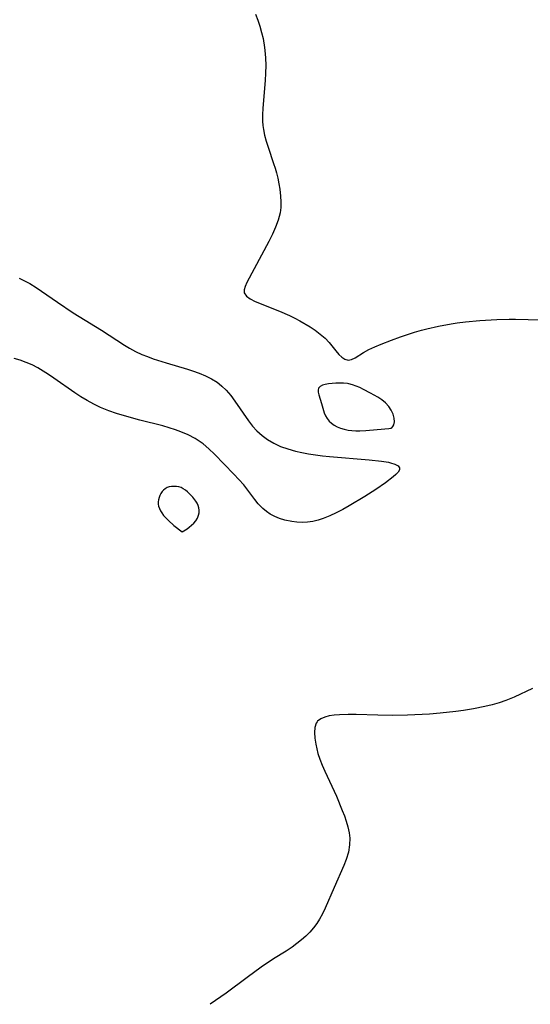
# Model space of a CAD drawing. Header units: metres. Extents: x 1073367 to 1082519, y 1569854 to 1574957.
# Tile 663 of 1056: x 1080870 to 1080992, y 1570174 to 1570410. Entities that reach past the tile are written whole.
import ezdxf

# ---------------------------------------------------------------- set-up
doc = ezdxf.new("R2010")
doc.units = ezdxf.units.M
doc.layers.add('CGG_CurvaNivelLidar_v1', color=253, linetype='Continuous', lineweight=30)

msp = doc.modelspace()

# ---------------------------------------------------------------- linework, layer by layer
at = {"layer": 'CGG_CurvaNivelLidar_v1'}
for p, q in [((1080926.105, 1570411.3697, 78), (1080926.642, 1570409.9288, 78)), ((1080926.642, 1570409.9288, 78), (1080927.1263, 1570408.472, 78)), ((1080927.1263, 1570408.472, 78), (1080927.5536, 1570407.0011, 78)), ((1080927.5536, 1570407.0011, 78), (1080927.9166, 1570405.5171, 78)), ((1080927.9166, 1570405.5171, 78), (1080928.294, 1570403.4228, 78)), ((1080928.294, 1570403.4228, 78), (1080928.3833, 1570402.7012, 78)), ((1080928.3833, 1570402.7012, 78), (1080928.5202, 1570400.8928, 78)), ((1080928.5202, 1570400.8928, 78), (1080928.5568, 1570399.0749, 78)), ((1080928.5568, 1570399.0749, 78), (1080928.5168, 1570397.2526, 78)), ((1080928.5168, 1570397.2526, 78), (1080928.418, 1570395.4308, 78)), ((1080928.418, 1570395.4308, 78), (1080927.8407, 1570388.7856, 78)), ((1080927.8407, 1570388.7856, 78), (1080927.7769, 1570387.2273, 78)), ((1080927.7769, 1570387.2273, 78), (1080927.8017, 1570385.6795, 78)), ((1080927.8017, 1570385.6795, 78), (1080927.8796, 1570384.6875, 78)), ((1080927.8796, 1570384.6875, 78), (1080928.0111, 1570383.7025, 78)), ((1080928.0111, 1570383.7025, 78), (1080928.2871, 1570382.3201, 78)), ((1080928.2871, 1570382.3201, 78), (1080928.6656, 1570380.8741, 78)), ((1080928.6656, 1570380.8741, 78), (1080929.11, 1570379.4378, 78)), ((1080929.11, 1570379.4378, 78), (1080930.4528, 1570375.5506, 78)), ((1080930.4528, 1570375.5506, 78), (1080930.8159, 1570374.4095, 78)), ((1080930.8159, 1570374.4095, 78), (1080931.1466, 1570373.2608, 78)), ((1080931.1466, 1570373.2608, 78), (1080931.4701, 1570371.9722, 78)), ((1080931.4701, 1570371.9722, 78), (1080931.7414, 1570370.6795, 78)), ((1080931.7414, 1570370.6795, 78), (1080931.9556, 1570369.3864, 78)), ((1080931.9556, 1570369.3864, 78), (1080932.1448, 1570367.6556, 78)), ((1080932.1448, 1570367.6556, 78), (1080932.2104, 1570366.3135, 78)), ((1080932.181, 1570364.9872, 78), (1080932.0262, 1570363.6806, 78)), ((1080932.2104, 1570366.3135, 78), (1080932.181, 1570364.9872, 78)), ((1080932.0262, 1570363.6806, 78), (1080931.5835, 1570361.9382, 78)), ((1080930.9377, 1570360.2205, 78), (1080930.1675, 1570358.5195, 78)), ((1080931.5835, 1570361.9382, 78), (1080930.9377, 1570360.2205, 78)), ((1080930.1675, 1570358.5195, 78), (1080929.3206, 1570356.8262, 78)), ((1080929.3206, 1570356.8262, 78), (1080924.0186, 1570346.9523, 78)), ((1080869.4257, 1570348.0149, 77.5), (1080870.7122, 1570347.3812, 77.5)), ((1080870.7122, 1570347.3812, 77.5), (1080871.9647, 1570346.6888, 77.5)), ((1080871.9647, 1570346.6888, 77.5), (1080873.4871, 1570345.7363, 77.5)), ((1080923.6, 1570346.0182, 78), (1080923.3735, 1570345.1779, 78)), ((1080924.0186, 1570346.9523, 78), (1080923.6, 1570346.0182, 78)), ((1080873.4871, 1570345.7363, 77.5), (1080878.5738, 1570342.1996, 77.5)), ((1080923.3735, 1570345.1779, 78), (1080923.4202, 1570344.4358, 78)), ((1080923.4202, 1570344.4358, 78), (1080923.9191, 1570343.673, 78)), ((1080923.9191, 1570343.673, 78), (1080924.8159, 1570343.0157, 78)), ((1080878.5738, 1570342.1996, 77.5), (1080882.3785, 1570339.6507, 77.5)), ((1080924.8159, 1570343.0157, 78), (1080926.0022, 1570342.4209, 78)), ((1080926.0022, 1570342.4209, 78), (1080931.8576, 1570340.0884, 78)), ((1080882.3785, 1570339.6507, 77.5), (1080883.7735, 1570338.7673, 77.5)), ((1080883.7735, 1570338.7673, 77.5), (1080889.1923, 1570335.5046, 77.5)), ((1080931.8576, 1570340.0884, 78), (1080934.256, 1570339.0207, 78)), ((1080934.256, 1570339.0207, 78), (1080935.5304, 1570338.3864, 78)), ((1080935.5304, 1570338.3864, 78), (1080936.7837, 1570337.7153, 78)), ((1080936.7837, 1570337.7153, 78), (1080939.2347, 1570336.2716, 78)), ((1080967.1792, 1570335.8313, 78), (1080970.0313, 1570336.4513, 78)), ((1080970.0313, 1570336.4513, 78), (1080973.0839, 1570337.0052, 78)), ((1080973.0839, 1570337.0052, 78), (1080974.5307, 1570337.2315, 78)), ((1080974.5307, 1570337.2315, 78), (1080976.4929, 1570337.4906, 78)), ((1080976.4929, 1570337.4906, 78), (1080979.9327, 1570337.8239, 78)), ((1080979.9327, 1570337.8239, 78), (1080983.9868, 1570338.0608, 78)), ((1080983.9868, 1570338.0608, 78), (1080986.9901, 1570338.144, 78)), ((1080986.9901, 1570338.144, 78), (1080988.4898, 1570338.1534, 78)), ((1080988.4898, 1570338.1534, 78), (1080991.5308, 1570338.0956, 78)), ((1080991.5308, 1570338.0956, 78), (1080993.9118, 1570337.9655, 78)), ((1080889.1923, 1570335.5046, 77.5), (1080894.6798, 1570331.8731, 77.5)), ((1080939.2347, 1570336.2716, 78), (1080940.4066, 1570335.4962, 78)), ((1080940.4066, 1570335.4962, 78), (1080941.6579, 1570334.5631, 78)), ((1080941.6579, 1570334.5631, 78), (1080942.7937, 1570333.5841, 78)), ((1080960.8804, 1570333.9023, 78), (1080962.5409, 1570334.4802, 78)), ((1080962.5409, 1570334.4802, 78), (1080964.2278, 1570335.0228, 78)), ((1080964.2278, 1570335.0228, 78), (1080965.9387, 1570335.5157, 78)), ((1080965.9387, 1570335.5157, 78), (1080967.1792, 1570335.8313, 78)), ((1080894.6798, 1570331.8731, 77.5), (1080895.8662, 1570331.1623, 77.5)), ((1080942.7937, 1570333.5841, 78), (1080943.7871, 1570332.5665, 78)), ((1080943.7871, 1570332.5665, 78), (1080945.4015, 1570330.5111, 78)), ((1080954.7245, 1570331.4908, 78), (1080956.2223, 1570332.1171, 78)), ((1080956.2223, 1570332.1171, 78), (1080958.7012, 1570333.0916, 78)), ((1080958.7012, 1570333.0916, 78), (1080960.8804, 1570333.9023, 78)), ((1080895.8662, 1570331.1623, 77.5), (1080897.341, 1570330.3866, 77.5)), ((1080897.341, 1570330.3866, 77.5), (1080898.862, 1570329.6908, 77.5)), ((1080898.862, 1570329.6908, 77.5), (1080900.2138, 1570329.1417, 77.5)), ((1080945.4015, 1570330.5111, 78), (1080946.1148, 1570329.675, 78)), ((1080946.1148, 1570329.675, 78), (1080946.8419, 1570328.9873, 78)), ((1080950.0337, 1570328.8875, 78), (1080952.0594, 1570330.1722, 78)), ((1080952.0594, 1570330.1722, 78), (1080953.3248, 1570330.8465, 78)), ((1080953.3248, 1570330.8465, 78), (1080954.7245, 1570331.4908, 78)), ((1080869.6589, 1570328.2921, 77.5), (1080868.1959, 1570328.7336, 77.5)), ((1080871.0949, 1570327.7668, 77.5), (1080869.6589, 1570328.2921, 77.5)), ((1080872.4971, 1570327.1541, 77.5), (1080871.0949, 1570327.7668, 77.5)), ((1080873.8552, 1570326.4544, 77.5), (1080872.4971, 1570327.1541, 77.5)), ((1080900.2138, 1570329.1417, 77.5), (1080901.5875, 1570328.6363, 77.5)), ((1080901.5875, 1570328.6363, 77.5), (1080904.6843, 1570327.6388, 77.5)), ((1080904.6843, 1570327.6388, 77.5), (1080909.779, 1570326.1429, 77.5)), ((1080946.8419, 1570328.9873, 78), (1080947.5803, 1570328.5066, 78)), ((1080947.5803, 1570328.5066, 78), (1080948.328, 1570328.3024, 78)), ((1080948.328, 1570328.3024, 78), (1080949.1596, 1570328.449, 78)), ((1080949.1596, 1570328.449, 78), (1080950.0337, 1570328.8875, 78)), ((1080875.1809, 1570325.6821, 77.5), (1080873.8552, 1570326.4544, 77.5)), ((1080876.482, 1570324.8563, 77.5), (1080875.1809, 1570325.6821, 77.5)), ((1080877.765, 1570323.993, 77.5), (1080876.482, 1570324.8563, 77.5)), ((1080909.779, 1570326.1429, 77.5), (1080911.022, 1570325.7483, 77.5)), ((1080911.022, 1570325.7483, 77.5), (1080912.5921, 1570325.1853, 77.5)), ((1080912.5921, 1570325.1853, 77.5), (1080914.1095, 1570324.5478, 77.5)), ((1080914.1095, 1570324.5478, 77.5), (1080915.5576, 1570323.8202, 77.5)), ((1080882.8065, 1570320.4472, 77.5), (1080877.765, 1570323.993, 77.5)), ((1080915.5576, 1570323.8202, 77.5), (1080916.9151, 1570322.9807, 77.5)), ((1080916.9151, 1570322.9807, 77.5), (1080917.3911, 1570322.6348, 77.5)), ((1080917.3911, 1570322.6348, 77.5), (1080918.0597, 1570322.0847, 77.5)), ((1080942.1736, 1570322.2633, 78), (1080941.6253, 1570321.9779, 78)), ((1080942.8599, 1570322.4713, 78), (1080942.1736, 1570322.2633, 78)), ((1080943.645, 1570322.6187, 78), (1080942.8599, 1570322.4713, 78)), ((1080944.498, 1570322.7171, 78), (1080943.645, 1570322.6187, 78)), ((1080945.3942, 1570322.7727, 78), (1080944.498, 1570322.7171, 78)), ((1080946.3134, 1570322.7874, 78), (1080945.3942, 1570322.7727, 78)), ((1080947.2383, 1570322.7581, 78), (1080946.3134, 1570322.7874, 78)), ((1080948.1848, 1570322.6635, 78), (1080947.2383, 1570322.7581, 78)), ((1080948.5379, 1570322.5994, 78), (1080948.1848, 1570322.6635, 78)), ((1080949.4107, 1570322.3719, 78), (1080948.5379, 1570322.5994, 78)), ((1080950.2793, 1570322.0656, 78), (1080949.4107, 1570322.3719, 78)), ((1080884.2456, 1570319.4974, 77.5), (1080882.8065, 1570320.4472, 77.5)), ((1080918.0597, 1570322.0847, 77.5), (1080919.094, 1570321.0619, 77.5)), ((1080919.094, 1570321.0619, 77.5), (1080920.1686, 1570319.7794, 77.5)), ((1080941.2647, 1570321.5915, 78), (1080941.1339, 1570321.1326, 78)), ((1080941.1339, 1570321.1326, 78), (1080941.1573, 1570320.5876, 78)), ((1080941.1573, 1570320.5876, 78), (1080941.2886, 1570319.9753, 78)), ((1080941.6253, 1570321.9779, 78), (1080941.2647, 1570321.5915, 78)), ((1080941.2886, 1570319.9753, 78), (1080941.9599, 1570317.8659, 78)), ((1080951.1435, 1570321.7003, 78), (1080950.2793, 1570322.0656, 78)), ((1080952.0035, 1570321.2917, 78), (1080951.1435, 1570321.7003, 78)), ((1080953.7097, 1570320.3912, 78), (1080952.0035, 1570321.2917, 78)), ((1080955.4768, 1570319.3799, 78), (1080953.7097, 1570320.3912, 78)), ((1080885.7613, 1570318.5753, 77.5), (1080884.2456, 1570319.4974, 77.5)), ((1080887.3131, 1570317.7258, 77.5), (1080885.7613, 1570318.5753, 77.5)), ((1080888.9062, 1570316.9648, 77.5), (1080887.3131, 1570317.7258, 77.5)), ((1080920.1686, 1570319.7794, 77.5), (1080921.1742, 1570318.4141, 77.5)), ((1080921.1742, 1570318.4141, 77.5), (1080924.4497, 1570313.7315, 77.5)), ((1080941.9599, 1570317.8659, 78), (1080942.6205, 1570315.6338, 78)), ((1080956.3886, 1570318.7873, 78), (1080955.4768, 1570319.3799, 78)), ((1080957.2753, 1570318.055, 78), (1080956.3886, 1570318.7873, 78)), ((1080958.0714, 1570317.1978, 78), (1080957.2753, 1570318.055, 78)), ((1080890.9602, 1570316.1486, 77.5), (1080888.9062, 1570316.9648, 77.5)), ((1080892.7893, 1570315.5222, 77.5), (1080890.9602, 1570316.1486, 77.5)), ((1080894.6443, 1570314.9501, 77.5), (1080892.7893, 1570315.5222, 77.5)), ((1080942.6205, 1570315.6338, 78), (1080942.9041, 1570314.9262, 78)), ((1080958.6961, 1570316.2785, 78), (1080958.0714, 1570317.1978, 78)), ((1080959.1469, 1570315.3181, 78), (1080958.6961, 1570316.2785, 78)), ((1080959.399, 1570314.3728, 78), (1080959.1469, 1570315.3181, 78)), ((1080898.4, 1570313.9208, 77.5), (1080894.6443, 1570314.9501, 77.5)), ((1080903.885, 1570312.5245, 77.5), (1080898.4, 1570313.9208, 77.5)), ((1080924.4497, 1570313.7315, 77.5), (1080925.4173, 1570312.4714, 77.5)), ((1080942.9041, 1570314.9262, 78), (1080943.2697, 1570314.2711, 78)), ((1080943.2697, 1570314.2711, 78), (1080943.7506, 1570313.6806, 78)), ((1080943.7506, 1570313.6806, 78), (1080944.3298, 1570313.1598, 78)), ((1080944.3298, 1570313.1598, 78), (1080944.9875, 1570312.7028, 78)), ((1080959.086, 1570312.3381, 78), (1080959.3092, 1570312.805, 78)), ((1080959.3092, 1570312.805, 78), (1080959.4435, 1570313.5223, 78)), ((1080959.4435, 1570313.5223, 78), (1080959.399, 1570314.3728, 78)), ((1080905.4327, 1570312.0799, 77.5), (1080903.885, 1570312.5245, 77.5)), ((1080906.952, 1570311.5838, 77.5), (1080905.4327, 1570312.0799, 77.5)), ((1080908.2128, 1570311.1076, 77.5), (1080906.952, 1570311.5838, 77.5)), ((1080909.9541, 1570310.3315, 77.5), (1080908.2128, 1570311.1076, 77.5)), ((1080925.4173, 1570312.4714, 77.5), (1080926.4621, 1570311.3039, 77.5)), ((1080926.4621, 1570311.3039, 77.5), (1080927.6834, 1570310.2231, 77.5)), ((1080944.9875, 1570312.7028, 78), (1080945.7087, 1570312.3075, 78)), ((1080945.7087, 1570312.3075, 78), (1080946.4822, 1570311.9764, 78)), ((1080946.4822, 1570311.9764, 78), (1080947.3532, 1570311.6991, 78)), ((1080947.3532, 1570311.6991, 78), (1080948.3482, 1570311.5003, 78)), ((1080948.3482, 1570311.5003, 78), (1080949.2303, 1570311.4036, 78)), ((1080949.2303, 1570311.4036, 78), (1080950.1826, 1570311.3538, 78)), ((1080950.1826, 1570311.3538, 78), (1080951.1809, 1570311.346, 78)), ((1080951.1809, 1570311.346, 78), (1080952.5877, 1570311.3931, 78)), ((1080952.5877, 1570311.3931, 78), (1080955.2799, 1570311.6086, 78)), ((1080955.2799, 1570311.6086, 78), (1080958.0996, 1570311.9277, 78)), ((1080958.0996, 1570311.9277, 78), (1080958.5, 1570311.9418, 78)), ((1080958.5, 1570311.9418, 78), (1080958.6458, 1570311.9353, 78)), ((1080958.6458, 1570311.9353, 78), (1080958.8247, 1570312.0376, 78)), ((1080958.8247, 1570312.0376, 78), (1080959.086, 1570312.3381, 78)), ((1080911.6177, 1570309.4474, 77.5), (1080909.9541, 1570310.3315, 77.5)), ((1080912.5931, 1570308.85, 77.5), (1080911.6177, 1570309.4474, 77.5)), ((1080913.5246, 1570308.1981, 77.5), (1080912.5931, 1570308.85, 77.5)), ((1080914.942, 1570307.0017, 77.5), (1080913.5246, 1570308.1981, 77.5)), ((1080927.6834, 1570310.2231, 77.5), (1080929.0193, 1570309.265, 77.5)), ((1080929.0193, 1570309.265, 77.5), (1080930.5318, 1570308.3629, 77.5)), ((1080930.5318, 1570308.3629, 77.5), (1080932.1378, 1570307.6006, 77.5)), ((1080916.2806, 1570305.6923, 77.5), (1080914.942, 1570307.0017, 77.5)), ((1080920.9418, 1570300.917, 77.5), (1080916.2806, 1570305.6923, 77.5)), ((1080932.1378, 1570307.6006, 77.5), (1080933.8971, 1570306.9814, 77.5)), ((1080933.8971, 1570306.9814, 77.5), (1080935.7329, 1570306.4831, 77.5)), ((1080935.7329, 1570306.4831, 77.5), (1080937.2494, 1570306.1326, 77.5)), ((1080937.2494, 1570306.1326, 77.5), (1080938.794, 1570305.8233, 77.5)), ((1080938.794, 1570305.8233, 77.5), (1080940.4773, 1570305.545, 77.5)), ((1080940.4773, 1570305.545, 77.5), (1080942.1788, 1570305.3285, 77.5)), ((1080942.1788, 1570305.3285, 77.5), (1080943.8954, 1570305.1578, 77.5)), ((1080943.8954, 1570305.1578, 77.5), (1080953.4074, 1570304.3841, 77.5)), ((1080953.4074, 1570304.3841, 77.5), (1080956.3616, 1570304.0438, 77.5)), ((1080956.3616, 1570304.0438, 77.5), (1080958.0242, 1570303.7703, 77.5)), ((1080958.0242, 1570303.7703, 77.5), (1080958.5061, 1570303.6677, 77.5)), ((1080958.5061, 1570303.6677, 77.5), (1080959.5592, 1570303.3577, 77.5)), ((1080959.5592, 1570303.3577, 77.5), (1080960.3164, 1570302.9627, 77.5)), ((1080922.1438, 1570299.6712, 77.5), (1080920.9418, 1570300.917, 77.5)), ((1080960.3179, 1570301.4329, 77.5), (1080959.7842, 1570300.8371, 77.5)), ((1080960.3164, 1570302.9627, 77.5), (1080960.6822, 1570302.4657, 77.5)), ((1080960.6345, 1570301.9809, 77.5), (1080960.3179, 1570301.4329, 77.5)), ((1080960.6822, 1570302.4657, 77.5), (1080960.6345, 1570301.9809, 77.5)), ((1080923.2728, 1570298.3885, 77.5), (1080922.1438, 1570299.6712, 77.5)), ((1080957.3374, 1570298.8728, 77.5), (1080954.9869, 1570297.2517, 77.5)), ((1080959.1378, 1570300.2558, 77.5), (1080957.3374, 1570298.8728, 77.5)), ((1080959.7842, 1570300.8371, 77.5), (1080959.1378, 1570300.2558, 77.5)), ((1080903.4263, 1570296.2862, 78), (1080903.1798, 1570295.8103, 78)), ((1080903.7173, 1570296.7262, 78), (1080903.4263, 1570296.2862, 78)), ((1080904.0548, 1570297.1153, 78), (1080903.7173, 1570296.7262, 78)), ((1080904.4451, 1570297.4351, 78), (1080904.0548, 1570297.1153, 78)), ((1080904.9171, 1570297.6795, 78), (1080904.4451, 1570297.4351, 78)), ((1080905.4374, 1570297.842, 78), (1080904.9171, 1570297.6795, 78)), ((1080905.9889, 1570297.9361, 78), (1080905.4374, 1570297.842, 78)), ((1080906.5573, 1570297.969, 78), (1080905.9889, 1570297.9361, 78)), ((1080907.1303, 1570297.9416, 78), (1080906.5573, 1570297.969, 78)), ((1080907.6961, 1570297.8489, 78), (1080907.1303, 1570297.9416, 78)), ((1080908.2428, 1570297.6796, 78), (1080907.6961, 1570297.8489, 78)), ((1080908.7767, 1570297.4146, 78), (1080908.2428, 1570297.6796, 78)), ((1080909.2837, 1570297.0763, 78), (1080908.7767, 1570297.4146, 78)), ((1080909.7691, 1570296.6855, 78), (1080909.2837, 1570297.0763, 78)), ((1080910.2361, 1570296.2579, 78), (1080909.7691, 1570296.6855, 78)), ((1080911.0947, 1570295.3609, 78), (1080910.2361, 1570296.2579, 78)), ((1080925.9548, 1570294.843, 77.5), (1080923.2728, 1570298.3885, 77.5)), ((1080954.9869, 1570297.2517, 77.5), (1080952.3273, 1570295.554, 77.5)), ((1080902.7481, 1570294.2734, 78), (1080902.7462, 1570293.7522, 78)), ((1080902.8317, 1570294.795, 78), (1080902.7481, 1570294.2734, 78)), ((1080902.9794, 1570295.31, 78), (1080902.8317, 1570294.795, 78)), ((1080903.1798, 1570295.8103, 78), (1080902.9794, 1570295.31, 78)), ((1080911.8302, 1570294.4308, 78), (1080911.0947, 1570295.3609, 78)), ((1080912.132, 1570293.942, 78), (1080911.8302, 1570294.4308, 78)), ((1080912.3654, 1570293.4321, 78), (1080912.132, 1570293.942, 78)), ((1080926.7892, 1570293.829, 77.5), (1080925.9548, 1570294.843, 77.5)), ((1080927.8831, 1570292.681, 77.5), (1080926.7892, 1570293.829, 77.5)), ((1080952.3273, 1570295.554, 77.5), (1080948.5806, 1570293.3209, 77.5)), ((1080902.7462, 1570293.7522, 78), (1080902.8513, 1570293.2014, 78)), ((1080902.8513, 1570293.2014, 78), (1080903.0491, 1570292.6589, 78)), ((1080903.0491, 1570292.6589, 78), (1080903.3172, 1570292.1251, 78)), ((1080903.3172, 1570292.1251, 78), (1080903.6421, 1570291.5981, 78)), ((1080903.6421, 1570291.5981, 78), (1080904.069, 1570291.0293, 78)), ((1080912.5195, 1570292.8606, 78), (1080912.3654, 1570293.4321, 78)), ((1080912.4566, 1570291.036, 78), (1080912.577, 1570291.6718, 78)), ((1080912.5858, 1570292.2701, 78), (1080912.5195, 1570292.8606, 78)), ((1080912.577, 1570291.6718, 78), (1080912.5858, 1570292.2701, 78)), ((1080928.7262, 1570291.9517, 77.5), (1080927.8831, 1570292.681, 77.5)), ((1080929.6294, 1570291.314, 77.5), (1080928.7262, 1570291.9517, 77.5)), ((1080945.4982, 1570291.656, 77.5), (1080943.942, 1570290.9222, 77.5)), ((1080947.0445, 1570292.4636, 77.5), (1080945.4982, 1570291.656, 77.5)), ((1080948.5806, 1570293.3209, 77.5), (1080947.0445, 1570292.4636, 77.5)), ((1080904.069, 1570291.0293, 78), (1080904.5978, 1570290.4215, 78)), ((1080904.5978, 1570290.4215, 78), (1080905.2001, 1570289.8049, 78)), ((1080905.2001, 1570289.8049, 78), (1080906.5169, 1570288.6311, 78)), ((1080910.7868, 1570288.6425, 78), (1080911.3163, 1570289.1449, 78)), ((1080911.3163, 1570289.1449, 78), (1080911.7824, 1570289.6952, 78)), ((1080911.7824, 1570289.6952, 78), (1080912.1903, 1570290.3616, 78)), ((1080912.1903, 1570290.3616, 78), (1080912.4566, 1570291.036, 78)), ((1080930.7305, 1570290.7159, 77.5), (1080929.6294, 1570291.314, 77.5)), ((1080931.8972, 1570290.2431, 77.5), (1080930.7305, 1570290.7159, 77.5)), ((1080933.1132, 1570289.8842, 77.5), (1080931.8972, 1570290.2431, 77.5)), ((1080934.8061, 1570289.5586, 77.5), (1080933.1132, 1570289.8842, 77.5)), ((1080936.0522, 1570289.4119, 77.5), (1080934.8061, 1570289.5586, 77.5)), ((1080937.3111, 1570289.351, 77.5), (1080936.0522, 1570289.4119, 77.5)), ((1080938.5781, 1570289.4018, 77.5), (1080937.3111, 1570289.351, 77.5)), ((1080939.8454, 1570289.5845, 77.5), (1080938.5781, 1570289.4018, 77.5)), ((1080941.1122, 1570289.887, 77.5), (1080939.8454, 1570289.5845, 77.5)), ((1080942.3744, 1570290.2924, 77.5), (1080941.1122, 1570289.887, 77.5)), ((1080943.942, 1570290.9222, 77.5), (1080942.3744, 1570290.2924, 77.5)), ((1080906.5169, 1570288.6311, 78), (1080908.5, 1570287.0834, 78)), ((1080908.5, 1570287.0834, 78), (1080909.6984, 1570287.8116, 78)), ((1080909.6984, 1570287.8116, 78), (1080910.2343, 1570288.1954, 78)), ((1080910.2343, 1570288.1954, 78), (1080910.7868, 1570288.6425, 78)), ((1080992.5409, 1570249.439, 78), (1080988.1848, 1570247.3596, 78)), ((1080986.1952, 1570246.5568, 78), (1080984.5419, 1570246.0045, 78)), ((1080988.1848, 1570247.3596, 78), (1080986.1952, 1570246.5568, 78)), ((1080976.0012, 1570244.1703, 78), (1080974.1579, 1570243.924, 78)), ((1080978.4351, 1570244.5624, 78), (1080976.0012, 1570244.1703, 78)), ((1080981.1429, 1570245.1118, 78), (1080978.4351, 1570244.5624, 78)), ((1080982.8551, 1570245.5275, 78), (1080981.1429, 1570245.1118, 78)), ((1080984.5419, 1570246.0045, 78), (1080982.8551, 1570245.5275, 78)), ((1080941.7614, 1570242.1862, 78), (1080941.0088, 1570241.5883, 78)), ((1080942.7468, 1570242.5995, 78), (1080941.7614, 1570242.1862, 78)), ((1080943.8132, 1570242.8514, 78), (1080942.7468, 1570242.5995, 78)), ((1080944.9969, 1570243.0115, 78), (1080943.8132, 1570242.8514, 78)), ((1080946.2704, 1570243.1071, 78), (1080944.9969, 1570243.0115, 78)), ((1080948.3301, 1570243.1797, 78), (1080946.2704, 1570243.1071, 78)), ((1080950.2565, 1570243.182, 78), (1080948.3301, 1570243.1797, 78)), ((1080955.4841, 1570243.0418, 78), (1080950.2565, 1570243.182, 78)), ((1080959.0448, 1570242.9908, 78), (1080955.4841, 1570243.0418, 78)), ((1080962.5775, 1570243.0343, 78), (1080959.0448, 1570242.9908, 78)), ((1080964.3427, 1570243.0909, 78), (1080962.5775, 1570243.0343, 78)), ((1080967.8623, 1570243.2875, 78), (1080964.3427, 1570243.0909, 78)), ((1080970.4479, 1570243.5152, 78), (1080967.8623, 1570243.2875, 78)), ((1080974.1579, 1570243.924, 78), (1080970.4479, 1570243.5152, 78)), ((1080940.3672, 1570240.1026, 78), (1080940.2861, 1570238.8804, 78)), ((1080940.7007, 1570241.1376, 78), (1080940.3672, 1570240.1026, 78)), ((1080940.9059, 1570241.4614, 78), (1080940.7007, 1570241.1376, 78)), ((1080941.0088, 1570241.5883, 78), (1080940.9059, 1570241.4614, 78)), ((1080940.2861, 1570238.8804, 78), (1080940.3839, 1570237.522, 78)), ((1080940.3839, 1570237.522, 78), (1080940.6014, 1570236.0681, 78)), ((1080940.6014, 1570236.0681, 78), (1080940.8136, 1570234.9707, 78)), ((1080940.8136, 1570234.9707, 78), (1080941.0888, 1570233.8507, 78)), ((1080941.0888, 1570233.8507, 78), (1080941.541, 1570232.4504, 78)), ((1080941.541, 1570232.4504, 78), (1080942.0947, 1570231.0348, 78)), ((1080942.0947, 1570231.0348, 78), (1080942.7181, 1570229.6069, 78)), ((1080942.7181, 1570229.6069, 78), (1080945.5104, 1570223.5838, 78)), ((1080945.5104, 1570223.5838, 78), (1080946.9352, 1570220.1902, 78)), ((1080946.9352, 1570220.1902, 78), (1080947.4355, 1570218.9013, 78)), ((1080947.4355, 1570218.9013, 78), (1080947.8838, 1570217.6121, 78)), ((1080947.8838, 1570217.6121, 78), (1080948.2879, 1570216.1979, 78)), ((1080948.2879, 1570216.1979, 78), (1080948.576, 1570214.7808, 78)), ((1080948.576, 1570214.7808, 78), (1080948.7102, 1570213.5374, 78)), ((1080948.7102, 1570213.5374, 78), (1080948.6898, 1570211.9126, 78)), ((1080948.6898, 1570211.9126, 78), (1080948.4053, 1570210.1308, 78)), ((1080948.4053, 1570210.1308, 78), (1080947.8967, 1570208.3768, 78)), ((1080947.3413, 1570206.9341, 78), (1080944.9594, 1570201.6608, 78)), ((1080947.8967, 1570208.3768, 78), (1080947.3413, 1570206.9341, 78)), ((1080944.9594, 1570201.6608, 78), (1080942.8489, 1570196.7035, 78)), ((1080942.2026, 1570195.3515, 78), (1080941.4829, 1570194.0461, 78)), ((1080942.8489, 1570196.7035, 78), (1080942.2026, 1570195.3515, 78)), ((1080940.7882, 1570192.9789, 78), (1080940.0196, 1570191.9627, 78)), ((1080941.4829, 1570194.0461, 78), (1080940.7882, 1570192.9789, 78)), ((1080938.1897, 1570190.0064, 78), (1080937.1378, 1570189.0751, 78)), ((1080939.1393, 1570190.9563, 78), (1080938.1897, 1570190.0064, 78)), ((1080940.0196, 1570191.9627, 78), (1080939.1393, 1570190.9563, 78)), ((1080936.0314, 1570188.1941, 78), (1080934.8805, 1570187.3566, 78)), ((1080937.1378, 1570189.0751, 78), (1080936.0314, 1570188.1941, 78)), ((1080933.4503, 1570186.3969, 78), (1080930.4557, 1570184.4981, 78)), ((1080934.8805, 1570187.3566, 78), (1080933.4503, 1570186.3969, 78)), ((1080930.4557, 1570184.4981, 78), (1080927.5011, 1570182.5189, 78)), ((1080927.5011, 1570182.5189, 78), (1080924.0898, 1570180.0509, 78)), ((1080924.0898, 1570180.0509, 78), (1080919.0496, 1570176.3122, 78)), ((1080919.0496, 1570176.3122, 78), (1080915.269, 1570173.6092, 78))]:
    msp.add_line(p, q, dxfattribs=at)

doc.saveas('drawing.dxf')
